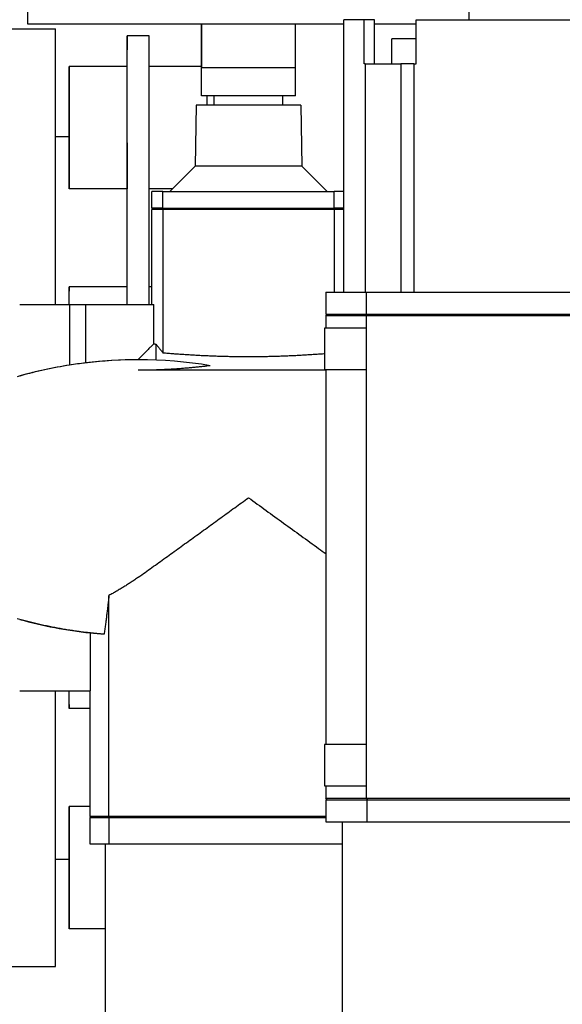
# Model space of a CAD drawing. Extents: x -89225 to 110569, y 13360 to 87647.
# Tile 349 of 478: x 41293 to 41490, y 84434 to 84791. Entities that reach past the tile are written whole.
import ezdxf

# ---------------------------------------------------------------- set-up
doc = ezdxf.new("R2010")
doc.units = 0
doc.layers.add('Iv-Lines 035', color=4, linetype='Continuous')

# ---------------------------------------------------------------- blocks, each defined once
blk = doc.blocks.new('Leidingwerk beluchtingsinstallatie')
for p, q in [((1288617.13, -919444.27), (1288617.13, -919430.27)), ((1288777.13, -919442.67), (1288777.13, -919430.27)), ((1288731.68, -919444.27), (1288617.13, -919444.27)), ((1288739.11, -919442.67), (1288731.68, -919442.67)), ((1288731.68, -919541.47), (1288731.68, -919442.67)), ((1288742.87, -919442.67), (1288739.11, -919442.67)), ((1288739.11, -919458.67), (1288739.11, -919442.67)), ((1288742.87, -919458.67), (1288742.87, -919442.67)), ((1288758.01, -919444.27), (1288742.87, -919444.27)), ((1288758.01, -919442.67), (1288842.37, -919442.67)), ((1288758.01, -919458.67), (1288758.01, -919442.67)), ((1288603.07, -919445.97), (1288627.07, -919445.97)), ((1288661.07, -919448.47), (1288653.07, -919448.47)), ((1288749.18, -919449.67), (1288749.17, -919449.67)), ((1288749.17, -919458.67), (1288749.17, -919449.67)), ((1288749.18, -919449.67), (1288749.18, -919449.67)), ((1288749.18, -919449.67), (1288749.18, -919449.67)), ((1288758.01, -919449.67), (1288749.18, -919449.67)), ((1288749.18, -919458.67), (1288749.18, -919449.67)), ((1288749.18, -919458.67), (1288749.18, -919449.67)), ((1288749.18, -919458.67), (1288749.18, -919449.67)), ((1288739.43, -919458.67), (1288739.11, -919458.67)), ((1288739.43, -919458.67), (1288739.43, -919541.47)), ((1288739.43, -919458.67), (1288752.41, -919458.67)), ((1288752.41, -919458.67), (1288752.41, -919541.47)), ((1288757.13, -919458.67), (1288752.41, -919458.67)), ((1288757.13, -919458.67), (1288758.01, -919458.67)), ((1288757.13, -919458.67), (1288757.13, -919541.47)), ((1288632.08, -919459.7), (1288632.06, -919459.7)), ((1288653.08, -919459.7), (1288632.08, -919459.7)), ((1288680.13, -919459.7), (1288661.08, -919459.7)), ((1288680.13, -919470.27), (1288680.13, -919460.18)), ((1288714.14, -919460.18), (1288680.14, -919460.18)), ((1288680.14, -919470.27), (1288680.14, -919460.18)), ((1288714.14, -919470.27), (1288714.14, -919460.18)), ((1288680.13, -919470.27), (1288680.14, -919470.27)), ((1288714.14, -919470.27), (1288680.14, -919470.27)), ((1288684.63, -919473.67), (1288684.63, -919470.27)), ((1288709.63, -919473.67), (1288709.63, -919470.27)), ((1288632.06, -919472.05), (1288632.06, -919484.97)), ((1288632.08, -919488.71), (1288632.08, -919472.05)), ((1288678.16, -919473.67), (1288677.77, -919495.83)), ((1288716.11, -919473.67), (1288678.16, -919473.67)), ((1288716.11, -919473.67), (1288716.49, -919495.83)), ((1288627.09, -919484.97), (1288632.08, -919484.97)), ((1288632.08, -919487.35), (1288632.08, -919504.02)), ((1288653.08, -919487.35), (1288653.08, -919504.02)), ((1288677.77, -919495.83), (1288668.63, -919504.97)), ((1288716.49, -919495.83), (1288677.77, -919495.83)), ((1288716.49, -919495.83), (1288725.63, -919504.97)), ((1288653.08, -919504.02), (1288632.08, -919504.02)), ((1288669.59, -919504.02), (1288661.09, -919504.02)), ((1288666.06, -919504.97), (1288662.13, -919504.97)), ((1288662.13, -919510.97), (1288662.13, -919504.97)), ((1288666.06, -919504.97), (1288728.22, -919504.97)), ((1288666.06, -919510.97), (1288666.06, -919504.97)), ((1288731.68, -919504.97), (1288728.22, -919504.97)), ((1288728.22, -919510.97), (1288728.22, -919504.97)), ((1288666.06, -919510.97), (1288662.13, -919510.97)), ((1288662.63, -919510.97), (1288662.13, -919511.47)), ((1288666.06, -919511.47), (1288662.13, -919511.47)), ((1288662.13, -919545.97), (1288662.13, -919511.47)), ((1288666.06, -919510.97), (1288728.22, -919510.97)), ((1288728.22, -919511.47), (1288666.06, -919511.47)), ((1288666.06, -919511.47), (1288666.06, -919563.42)), ((1288731.68, -919510.97), (1288728.22, -919510.97)), ((1288731.68, -919511.47), (1288728.22, -919511.47)), ((1288728.22, -919511.47), (1288728.22, -919541.47)), ((1288731.63, -919510.97), (1288731.68, -919511.02)), ((1288632.09, -919545.97), (1288632.09, -919541.05)), ((1288653.1, -919539.53), (1288632.1, -919539.53)), ((1288662.13, -919539.53), (1288661.1, -919539.53)), ((1288725.18, -919541.47), (1288739.97, -919541.47)), ((1288725.18, -919541.47), (1288725.18, -919549.47)), ((1288739.97, -919549.47), (1288739.97, -919541.47)), ((1288739.97, -919541.47), (1288860.4, -919541.47)), ((1288614.14, -919545.97), (1288632.25, -919545.97)), ((1288632.25, -919545.97), (1288637.98, -919545.97)), ((1288632.25, -919545.97), (1288632.25, -919567.92)), ((1288637.98, -919545.97), (1288662.81, -919545.97)), ((1288637.98, -919545.97), (1288637.98, -919567.12)), ((1288662.81, -919560.15), (1288662.81, -919545.97)), ((1288725.68, -919549.47), (1288725.18, -919549.97)), ((1288725.18, -919549.47), (1288739.97, -919549.47)), ((1288725.18, -919549.97), (1288739.97, -919549.97)), ((1288725.18, -919549.97), (1288725.18, -919554.47)), ((1288739.97, -919549.47), (1288860.4, -919549.47)), ((1288739.97, -919549.97), (1288860.4, -919549.97)), ((1288739.97, -919724.97), (1288739.97, -919549.97)), ((1288724.69, -919554.47), (1288724.67, -919554.47)), ((1288724.67, -919554.47), (1288724.67, -919569.47)), ((1288739.86, -919554.47), (1288724.69, -919554.47)), ((1288724.69, -919554.47), (1288724.69, -919569.47)), ((1288739.86, -919554.47), (1288739.86, -919569.47)), ((1288657.14, -919565.97), (1288657.14, -919565.88)), ((1288657.14, -919565.97), (1288657.14, -919565.97)), ((1288657.14, -919565.97), (1288657.14, -919565.97)), ((1288725.18, -919569.78), (1288657.14, -919569.78)), ((1288724.67, -919569.47), (1288724.69, -919569.47)), ((1288724.69, -919569.47), (1288739.86, -919569.47)), ((1288725.18, -919569.47), (1288725.18, -919705.47)), ((1288646.51, -919731.47), (1288646.51, -919651.42)), ((1288639.73, -919665.02), (1288639.73, -919685.97)), ((1288614.14, -919685.97), (1288639.73, -919685.97)), ((1288632.09, -919690.9), (1288632.09, -919685.97)), ((1288639.63, -919685.97), (1288639.63, -919731.47)), ((1288639.63, -919692.42), (1288632.1, -919692.42)), ((1288724.67, -919705.47), (1288724.69, -919705.47)), ((1288724.67, -919705.47), (1288724.67, -919720.47)), ((1288724.69, -919705.47), (1288724.69, -919720.47)), ((1288739.86, -919705.47), (1288724.69, -919705.47)), ((1288739.86, -919705.47), (1288739.86, -919720.47)), ((1288724.67, -919720.47), (1288724.69, -919720.47)), ((1288724.69, -919720.47), (1288739.86, -919720.47)), ((1288725.18, -919720.47), (1288725.18, -919724.97)), ((1288725.18, -919724.97), (1288739.97, -919724.97)), ((1288725.68, -919725.47), (1288725.18, -919724.97)), ((1288725.18, -919725.47), (1288740, -919725.47)), ((1288725.18, -919725.47), (1288725.18, -919733.47)), ((1288739.97, -919724.97), (1288860.4, -919724.97)), ((1288740, -919725.47), (1288860.43, -919725.47)), ((1288740, -919725.47), (1288740, -919733.47)), ((1288639.63, -919727.93), (1288632.08, -919727.93)), ((1288632.08, -919727.93), (1288632.08, -919744.59)), ((1288639.63, -919731.47), (1288646.51, -919731.47)), ((1288640.13, -919731.97), (1288639.63, -919731.47)), ((1288639.63, -919731.97), (1288646.51, -919731.97)), ((1288639.63, -919731.97), (1288639.63, -919741.47)), ((1288646.51, -919731.47), (1288725.18, -919731.47)), ((1288646.51, -919731.97), (1288725.18, -919731.97)), ((1288646.51, -919731.97), (1288646.51, -919741.47)), ((1288725.18, -919733.47), (1288740, -919733.47)), ((1288731.18, -919831.47), (1288731.18, -919733.47)), ((1288740, -919733.47), (1288860.43, -919733.47)), ((1288639.63, -919741.47), (1288646.51, -919741.47)), ((1288645.13, -919741.47), (1288645.13, -919883.97)), ((1288646.51, -919741.47), (1288731.18, -919741.47)), ((1288632.08, -919743.24), (1288632.08, -919743.24)), ((1288632.08, -919759.9), (1288632.08, -919743.24)), ((1288632.08, -919743.5), (1288632.08, -919743.5)), ((1288627.09, -919746.97), (1288632.08, -919746.97)), ((1288632.06, -919746.97), (1288632.06, -919759.9)), ((1288632.08, -919761), (1288632.08, -919761)), ((1288632.08, -919772.25), (1288632.06, -919772.25)), ((1288645.13, -919772.25), (1288632.08, -919772.25)), ((1288603.07, -919785.97), (1288627.07, -919785.97))]:
    blk.add_line(p, q)
for centre, start, end in [((1288657.14, -919725.97), 90, 96.8768), ((1288657.14, -919725.97), 98.9491, 105.5899), ((1288657.14, -919505.97), 254.4101, 263.7548)]:
    blk.add_arc(centre, 160, start, end)
for centre, major_axis, ratio, start_param, end_param in [((1288653.07, -919615.97), (0, 167.5), 0.000191, 5.890486, 6.651408), ((1288627.07, -919615.97), (0, 170), 0.000191, 5.136779, 6.283185), ((1288661.07, -919615.97), (0, 167.5), 0.000191, 5.890486, 6.283185), ((1288632.06, -919479.7), (0, 20), 0.000191, 5.105088, 8.120746), ((1288632.08, -919479.7), (0, 20), 0.000191, 4.31969, 7.461283), ((1288653.08, -919479.7), (0, 20), 0.000191, 5.890484, 6.283183), ((1288653.07, -919615.97), (0, -167.5), 0.000191, 2.001943, 2.748898), ((1288653.08, -919479.7), (0, -20), 0.000191, 1.1781, 2.748898), ((1288661.07, -919615.97), (0, -167.5), 0.000191, 2.001943, 2.748898), ((1288632.06, -919479.7), (0, 8.75), 0.000191, 4.06571, 8.500664), ((1288682.08, -919479.7), (0, -20), 0.000191, 1.876946, 2.061662), ((1288632.07, -919615.97), (0, 131), 0.000191, 5.737215, 6.043757), ((1288653.07, -919615.97), (0, 131), 0.000191, 5.335489, 5.737215), ((1288632.1, -919559.53), (0, 20), 0.000191, 5.457032, 6.675884), ((1288653.1, -919559.53), (0, 20), 0.000191, 5.457033, 6.283185), ((1288663.63, -919658.47), (0, 100), 0.000191, 5.889964, 6.088898), ((1288657.13, -919658.47), (0, 93.5), 0.000191, 6.1368, 6.143696), ((1288657.14, -919725.97), (160.04, 0), 0.999767, 1.69082, 1.726987), ((1288627.07, -919615.97), (0, -170), 0.000191, 0.00001, 1.146412), ((1288632.1, -919672.42), (0, -20), 0.000191, 5.890486, 7.109338), ((1288632.07, -919615.97), (0, -131), 0.000191, 0.239428, 0.54597), ((1288632.08, -919752.25), (0, -20), 0.000191, 5.105088, 8.246681), ((1288632.06, -919752.25), (0, -20), 0.000191, 4.445625, 7.461283), ((1288632.06, -919752.25), (0, -8.75), 0.000191, 4.06571, 8.500664)]:
    blk.add_ellipse(centre, major_axis=major_axis, ratio=ratio, start_param=start_param, end_param=end_param)
for centre, major_axis in [((1288632.08, -919479.7), (0, 8.75)), ((1288632.08, -919752.25), (0, -8.75))]:
    blk.add_ellipse(centre, major_axis=major_axis, ratio=0.000191)
for points, knots in [([(1288680.14, -919444.27), (1288680.14, -919444.35), (1288680.14, -919444.42), (1288680.14, -919444.49), (1288680.14, -919444.66), (1288680.14, -919444.82), (1288680.14, -919444.98), (1288680.14, -919445.14), (1288680.14, -919445.31), (1288680.14, -919445.47), (1288680.14, -919445.63), (1288680.14, -919445.79), (1288680.14, -919445.95), (1288680.14, -919446.11), (1288680.14, -919446.27), (1288680.14, -919446.42), (1288680.14, -919446.58), (1288680.14, -919446.74), (1288680.14, -919446.9), (1288680.14, -919447.05), (1288680.14, -919447.21), (1288680.14, -919447.37), (1288680.14, -919447.52), (1288680.14, -919447.67), (1288680.14, -919447.83), (1288680.14, -919447.98), (1288680.14, -919448.13), (1288680.14, -919448.29), (1288680.14, -919448.44), (1288680.14, -919448.59), (1288680.14, -919448.74), (1288680.14, -919448.92), (1288680.14, -919449.09), (1288680.14, -919449.27), (1288680.14, -919449.45), (1288680.14, -919449.62), (1288680.14, -919449.79), (1288680.14, -919449.88), (1288680.14, -919449.97), (1288680.14, -919450.05), (1288680.14, -919450.14), (1288680.14, -919450.22), (1288680.14, -919450.3), (1288680.14, -919450.39), (1288680.14, -919450.47), (1288680.14, -919450.55), (1288680.14, -919450.64), (1288680.14, -919450.72), (1288680.14, -919450.8), (1288680.14, -919450.88), (1288680.14, -919450.96), (1288680.14, -919451.04), (1288680.14, -919451.12), (1288680.14, -919451.2), (1288680.14, -919451.28), (1288680.14, -919451.35), (1288680.14, -919451.43), (1288680.14, -919451.51), (1288680.14, -919451.58), (1288680.14, -919451.66), (1288680.14, -919451.73), (1288680.14, -919451.81), (1288680.14, -919451.88), (1288680.14, -919451.95), (1288680.14, -919452.03), (1288680.14, -919452.1), (1288680.14, -919452.17), (1288680.14, -919452.24), (1288680.14, -919452.31), (1288680.14, -919452.38), (1288680.14, -919452.45), (1288680.14, -919452.51), (1288680.14, -919452.58), (1288680.13, -919452.65), (1288680.13, -919452.71), (1288680.13, -919452.77), (1288680.13, -919452.84), (1288680.13, -919452.9), (1288680.13, -919452.96), (1288680.13, -919453.08), (1288680.13, -919453.2), (1288680.13, -919453.31), (1288680.13, -919453.41), (1288680.13, -919453.52), (1288680.13, -919453.61), (1288680.13, -919453.66), (1288680.13, -919453.7), (1288680.13, -919453.75), (1288680.13, -919453.79), (1288680.13, -919453.83), (1288680.13, -919453.87), (1288680.13, -919453.91), (1288680.13, -919453.95), (1288680.13, -919453.98), (1288680.13, -919454.01), (1288680.13, -919454.05), (1288680.13, -919454.08), (1288680.13, -919454.11), (1288680.13, -919454.14), (1288680.13, -919454.16), (1288680.13, -919454.19), (1288680.13, -919454.21), (1288680.13, -919454.23), (1288680.13, -919454.25), (1288680.13, -919454.27), (1288680.13, -919454.28), (1288680.13, -919454.3), (1288680.13, -919454.31), (1288680.13, -919454.32), (1288680.13, -919454.33), (1288680.13, -919454.34), (1288680.13, -919454.35), (1288680.13, -919454.35), (1288680.13, -919454.35), (1288680.13, -919454.35), (1288680.13, -919454.35), (1288680.13, -919454.35), (1288680.13, -919454.35), (1288680.13, -919454.34), (1288680.13, -919454.33), (1288680.13, -919454.32), (1288680.13, -919454.31), (1288680.13, -919454.3), (1288680.13, -919454.28), (1288680.13, -919454.27), (1288680.13, -919454.25), (1288680.13, -919454.23), (1288680.13, -919454.21), (1288680.13, -919454.19), (1288680.13, -919454.16), (1288680.13, -919454.14), (1288680.13, -919454.11), (1288680.13, -919454.08), (1288680.13, -919454.05), (1288680.13, -919454.02), (1288680.13, -919453.98), (1288680.13, -919453.95), (1288680.13, -919453.91), (1288680.13, -919453.87), (1288680.13, -919453.84), (1288680.13, -919453.79), (1288680.13, -919453.75), (1288680.13, -919453.71), (1288680.13, -919453.66), (1288680.13, -919453.62), (1288680.13, -919453.52), (1288680.13, -919453.42), (1288680.13, -919453.31), (1288680.13, -919453.21), (1288680.13, -919453.09), (1288680.13, -919452.97), (1288680.13, -919452.91), (1288680.13, -919452.85), (1288680.13, -919452.79), (1288680.13, -919452.72), (1288680.13, -919452.66), (1288680.13, -919452.59), (1288680.13, -919452.53), (1288680.13, -919452.46), (1288680.13, -919452.39), (1288680.13, -919452.32), (1288680.13, -919452.25), (1288680.13, -919452.18), (1288680.13, -919452.11), (1288680.13, -919452.04), (1288680.13, -919451.97), (1288680.13, -919451.9), (1288680.13, -919451.82), (1288680.13, -919451.75), (1288680.13, -919451.67), (1288680.13, -919451.6), (1288680.13, -919451.52), (1288680.13, -919451.45), (1288680.13, -919451.37), (1288680.13, -919451.29), (1288680.13, -919451.21), (1288680.13, -919451.14), (1288680.13, -919451.06), (1288680.13, -919450.98), (1288680.13, -919450.9), (1288680.13, -919450.82), (1288680.13, -919450.73), (1288680.13, -919450.65), (1288680.13, -919450.57), (1288680.13, -919450.49), (1288680.13, -919450.41), (1288680.13, -919450.32), (1288680.13, -919450.24), (1288680.13, -919450.15), (1288680.13, -919450.07), (1288680.13, -919449.98), (1288680.13, -919449.9), (1288680.13, -919449.81), (1288680.13, -919449.64), (1288680.13, -919449.47), (1288680.13, -919449.29), (1288680.13, -919449.11), (1288680.13, -919448.94), (1288680.13, -919448.76), (1288680.13, -919448.61), (1288680.13, -919448.46), (1288680.13, -919448.31), (1288680.13, -919448.15), (1288680.13, -919448), (1288680.13, -919447.85), (1288680.13, -919447.69), (1288680.13, -919447.54), (1288680.13, -919447.39), (1288680.13, -919447.23), (1288680.13, -919447.07), (1288680.13, -919446.92), (1288680.13, -919446.76), (1288680.13, -919446.6), (1288680.13, -919446.44), (1288680.13, -919446.29), (1288680.13, -919446.13), (1288680.13, -919445.97), (1288680.13, -919445.81), (1288680.13, -919445.65), (1288680.13, -919445.49), (1288680.13, -919445.33), (1288680.13, -919445.17), (1288680.13, -919445), (1288680.13, -919444.84), (1288680.13, -919444.68), (1288680.13, -919444.52), (1288680.13, -919444.44), (1288680.13, -919444.35), (1288680.13, -919444.27)], [27.154389, 27.154389, 27.154389, 27.154389, 27.698456, 27.698456, 27.698456, 28.902745, 28.902745, 28.902745, 30.107018, 30.107018, 30.107018, 31.311278, 31.311278, 31.311278, 32.515528, 32.515528, 32.515528, 33.71979, 33.71979, 33.71979, 34.924325, 34.924325, 34.924325, 36.129133, 36.129133, 36.129133, 37.334092, 37.334092, 37.334092, 38.539095, 38.539095, 38.539095, 39.992083, 39.992083, 39.992083, 41.444904, 41.444904, 41.444904, 42.17123, 42.17123, 42.17123, 42.897498, 42.897498, 42.897498, 43.623707, 43.623707, 43.623707, 44.349862, 44.349862, 44.349862, 45.075973, 45.075973, 45.075973, 45.802051, 45.802051, 45.802051, 46.528112, 46.528112, 46.528112, 47.254173, 47.254173, 47.254173, 47.981048, 47.981048, 47.981048, 48.709538, 48.709538, 48.709538, 49.439369, 49.439369, 49.439369, 50.170279, 50.170279, 50.170279, 50.902022, 50.902022, 50.902022, 51.634363, 51.634363, 51.634363, 53.099988, 53.099988, 53.099988, 54.56561, 54.56561, 54.56561, 55.298014, 55.298014, 55.298014, 56.02997, 56.02997, 56.02997, 56.76137, 56.76137, 56.76137, 57.492129, 57.492129, 57.492129, 58.222187, 58.222187, 58.222187, 58.951509, 58.951509, 58.951509, 59.680092, 59.680092, 59.680092, 60.407962, 60.407962, 60.407962, 61.135182, 61.135182, 61.135182, 61.861858, 61.861858, 61.861858, 62.588138, 62.588138, 62.588138, 63.314226, 63.314226, 63.314226, 64.040308, 64.040308, 64.040308, 64.76654, 64.76654, 64.76654, 65.49307, 65.49307, 65.49307, 66.220008, 66.220008, 66.220008, 66.947423, 66.947423, 66.947423, 67.675354, 67.675354, 67.675354, 68.403806, 68.403806, 68.403806, 69.132758, 69.132758, 69.132758, 70.591938, 70.591938, 70.591938, 72.052209, 72.052209, 72.052209, 72.782439, 72.782439, 72.782439, 73.512524, 73.512524, 73.512524, 74.242283, 74.242283, 74.242283, 74.971518, 74.971518, 74.971518, 75.700014, 75.700014, 75.700014, 76.42754, 76.42754, 76.42754, 77.15392, 77.15392, 77.15392, 77.87998, 77.87998, 77.87998, 78.606043, 78.606043, 78.606043, 79.332125, 79.332125, 79.332125, 80.05824, 80.05824, 80.05824, 80.784398, 80.784398, 80.784398, 81.510606, 81.510606, 81.510606, 82.236869, 82.236869, 82.236869, 83.689555, 83.689555, 83.689555, 85.142427, 85.142427, 85.142427, 86.347366, 86.347366, 86.347366, 87.55231, 87.55231, 87.55231, 88.757173, 88.757173, 88.757173, 89.961852, 89.961852, 89.961852, 91.166234, 91.166234, 91.166234, 92.370484, 92.370484, 92.370484, 93.574741, 93.574741, 93.574741, 94.779009, 94.779009, 94.779009, 95.983291, 95.983291, 95.983291, 96.579562, 96.579562, 96.579562, 96.579562]), ([(1288680.13, -919460.18), (1288680.13, -919460.06), (1288680.13, -919459.93), (1288680.13, -919459.8), (1288680.13, -919459.67), (1288680.13, -919459.54), (1288680.13, -919459.41), (1288680.13, -919459.28), (1288680.13, -919459.14), (1288680.13, -919459), (1288680.13, -919458.86), (1288680.13, -919458.72), (1288680.13, -919458.58), (1288680.13, -919458.43), (1288680.13, -919458.29), (1288680.13, -919458.14), (1288680.13, -919457.99), (1288680.13, -919457.85), (1288680.13, -919457.69), (1288680.13, -919457.54), (1288680.13, -919457.39), (1288680.13, -919457.24), (1288680.13, -919457.08), (1288680.13, -919456.93), (1288680.13, -919456.77), (1288680.13, -919456.61), (1288680.13, -919456.46), (1288680.13, -919456.3), (1288680.13, -919456.14), (1288680.13, -919455.98), (1288680.13, -919455.82), (1288680.13, -919455.65), (1288680.13, -919455.49), (1288680.13, -919455.33), (1288680.13, -919455.17), (1288680.13, -919455), (1288680.13, -919454.84), (1288680.13, -919454.67), (1288680.13, -919454.5), (1288680.13, -919454.34), (1288680.13, -919454.17), (1288680.13, -919454), (1288680.13, -919453.83), (1288680.13, -919453.66), (1288680.13, -919453.5), (1288680.13, -919453.33), (1288680.13, -919453.15), (1288680.13, -919452.98), (1288680.13, -919452.81), (1288680.13, -919452.64), (1288680.13, -919452.47), (1288680.13, -919452.3), (1288680.13, -919452.12), (1288680.13, -919451.95), (1288680.13, -919451.78), (1288680.13, -919451.6), (1288680.13, -919451.43), (1288680.13, -919451.26), (1288680.13, -919451.08), (1288680.13, -919450.91), (1288680.13, -919450.73), (1288680.13, -919450.56), (1288680.13, -919450.38), (1288680.13, -919450.2), (1288680.13, -919450.03), (1288680.13, -919449.85), (1288680.13, -919449.67), (1288680.13, -919449.32), (1288680.13, -919448.96), (1288680.13, -919448.61), (1288680.13, -919448.25), (1288680.13, -919447.89), (1288680.13, -919447.53), (1288680.13, -919447.17), (1288680.13, -919446.81), (1288680.13, -919446.45), (1288680.13, -919446.09), (1288680.13, -919445.73), (1288680.13, -919445.37), (1288680.13, -919445), (1288680.13, -919444.64), (1288680.13, -919444.27)], [0, 0, 0, 0, 1.200165, 1.200165, 1.200165, 2.400403, 2.400403, 2.400403, 3.600818, 3.600818, 3.600818, 4.80147, 4.80147, 4.80147, 6.002368, 6.002368, 6.002368, 7.203474, 7.203474, 7.203474, 8.404706, 8.404706, 8.404706, 9.605937, 9.605937, 9.605937, 10.807007, 10.807007, 10.807007, 12.007719, 12.007719, 12.007719, 13.207963, 13.207963, 13.207963, 14.408148, 14.408148, 14.408148, 15.608353, 15.608353, 15.608353, 16.808582, 16.808582, 16.808582, 18.008839, 18.008839, 18.008839, 19.209119, 19.209119, 19.209119, 20.409416, 20.409416, 20.409416, 21.609718, 21.609718, 21.609718, 22.810008, 22.810008, 22.810008, 24.010268, 24.010268, 24.010268, 25.210475, 25.210475, 25.210475, 26.410652, 26.410652, 26.410652, 28.811011, 28.811011, 28.811011, 31.211388, 31.211388, 31.211388, 33.611789, 33.611789, 33.611789, 36.012213, 36.012213, 36.012213, 38.412648, 38.412648, 38.412648, 38.412648]), ([(1288680.14, -919444.27), (1288680.14, -919444.64), (1288680.14, -919445), (1288680.14, -919445.37), (1288680.14, -919445.73), (1288680.14, -919446.09), (1288680.14, -919446.45), (1288680.14, -919446.81), (1288680.14, -919447.17), (1288680.14, -919447.53), (1288680.14, -919447.89), (1288680.14, -919448.25), (1288680.14, -919448.61), (1288680.14, -919448.96), (1288680.14, -919449.32), (1288680.14, -919449.67), (1288680.14, -919449.85), (1288680.14, -919450.03), (1288680.14, -919450.2), (1288680.14, -919450.38), (1288680.14, -919450.56), (1288680.14, -919450.73), (1288680.14, -919450.91), (1288680.14, -919451.08), (1288680.14, -919451.26), (1288680.14, -919451.43), (1288680.14, -919451.6), (1288680.14, -919451.78), (1288680.14, -919451.95), (1288680.14, -919452.12), (1288680.14, -919452.3), (1288680.14, -919452.47), (1288680.14, -919452.64), (1288680.14, -919452.81), (1288680.14, -919452.98), (1288680.14, -919453.15), (1288680.14, -919453.32), (1288680.14, -919453.49), (1288680.14, -919453.66), (1288680.14, -919453.83), (1288680.14, -919454), (1288680.14, -919454.17), (1288680.14, -919454.34), (1288680.14, -919454.5), (1288680.14, -919454.67), (1288680.14, -919454.83), (1288680.14, -919455), (1288680.14, -919455.16), (1288680.14, -919455.33), (1288680.14, -919455.49), (1288680.14, -919455.65), (1288680.14, -919455.82), (1288680.14, -919455.98), (1288680.14, -919456.14), (1288680.14, -919456.3), (1288680.14, -919456.46), (1288680.14, -919456.61), (1288680.14, -919456.77), (1288680.14, -919456.93), (1288680.14, -919457.08), (1288680.14, -919457.24), (1288680.14, -919457.39), (1288680.14, -919457.54), (1288680.14, -919457.69), (1288680.14, -919457.85), (1288680.14, -919457.99), (1288680.14, -919458.14), (1288680.14, -919458.29), (1288680.14, -919458.43), (1288680.14, -919458.58), (1288680.14, -919458.72), (1288680.14, -919458.86), (1288680.14, -919459), (1288680.14, -919459.14), (1288680.14, -919459.28), (1288680.14, -919459.41), (1288680.14, -919459.54), (1288680.14, -919459.67), (1288680.14, -919459.8), (1288680.14, -919459.93), (1288680.14, -919460.06), (1288680.14, -919460.18)], [0, 0, 0, 0, 2.400379, 2.400379, 2.400379, 4.800739, 4.800739, 4.800739, 7.201078, 7.201078, 7.201078, 9.6014, 9.6014, 9.6014, 12.001716, 12.001716, 12.001716, 13.201912, 13.201912, 13.201912, 14.402148, 14.402148, 14.402148, 15.602407, 15.602407, 15.602407, 16.802671, 16.802671, 16.802671, 18.00293, 18.00293, 18.00293, 19.203174, 19.203174, 19.203174, 20.403398, 20.403398, 20.403398, 21.603598, 21.603598, 21.603598, 22.803778, 22.803778, 22.803778, 24.003942, 24.003942, 24.003942, 25.204155, 25.204155, 25.204155, 26.404737, 26.404737, 26.404737, 27.605599, 27.605599, 27.605599, 28.806587, 28.806587, 28.806587, 30.007572, 30.007572, 30.007572, 31.208459, 31.208459, 31.208459, 32.409181, 32.409181, 32.409181, 33.60971, 33.60971, 33.60971, 34.810054, 34.810054, 34.810054, 36.01026, 36.01026, 36.01026, 37.210415, 37.210415, 37.210415, 38.412648, 38.412648, 38.412648, 38.412648]), ([(1288714.14, -919460.18), (1288714.14, -919460.06), (1288714.14, -919459.93), (1288714.14, -919459.8), (1288714.14, -919459.67), (1288714.14, -919459.54), (1288714.14, -919459.41), (1288714.14, -919459.28), (1288714.14, -919459.14), (1288714.14, -919459), (1288714.14, -919458.86), (1288714.14, -919458.72), (1288714.14, -919458.58), (1288714.14, -919458.43), (1288714.14, -919458.29), (1288714.14, -919458.14), (1288714.14, -919457.99), (1288714.14, -919457.85), (1288714.14, -919457.69), (1288714.14, -919457.54), (1288714.14, -919457.39), (1288714.14, -919457.24), (1288714.14, -919457.08), (1288714.14, -919456.93), (1288714.14, -919456.77), (1288714.14, -919456.61), (1288714.14, -919456.46), (1288714.14, -919456.3), (1288714.14, -919456.14), (1288714.14, -919455.98), (1288714.14, -919455.82), (1288714.14, -919455.65), (1288714.14, -919455.49), (1288714.14, -919455.33), (1288714.14, -919455.17), (1288714.14, -919455), (1288714.14, -919454.84), (1288714.14, -919454.67), (1288714.14, -919454.5), (1288714.14, -919454.34), (1288714.14, -919454.17), (1288714.14, -919454), (1288714.14, -919453.83), (1288714.14, -919453.66), (1288714.14, -919453.5), (1288714.14, -919453.33), (1288714.14, -919453.15), (1288714.14, -919452.98), (1288714.14, -919452.81), (1288714.14, -919452.64), (1288714.14, -919452.47), (1288714.14, -919452.3), (1288714.14, -919452.12), (1288714.14, -919451.95), (1288714.14, -919451.78), (1288714.14, -919451.6), (1288714.14, -919451.43), (1288714.14, -919451.26), (1288714.14, -919451.08), (1288714.14, -919450.91), (1288714.14, -919450.73), (1288714.14, -919450.56), (1288714.14, -919450.38), (1288714.14, -919450.2), (1288714.14, -919450.03), (1288714.14, -919449.85), (1288714.14, -919449.67), (1288714.14, -919449.32), (1288714.14, -919448.96), (1288714.14, -919448.61), (1288714.14, -919448.25), (1288714.14, -919447.89), (1288714.14, -919447.53), (1288714.14, -919447.17), (1288714.14, -919446.81), (1288714.14, -919446.45), (1288714.14, -919446.09), (1288714.14, -919445.73), (1288714.14, -919445.37), (1288714.14, -919445), (1288714.14, -919444.64), (1288714.14, -919444.27)], [0, 0, 0, 0, 1.200165, 1.200165, 1.200165, 2.400403, 2.400403, 2.400403, 3.600819, 3.600819, 3.600819, 4.801471, 4.801471, 4.801471, 6.002368, 6.002368, 6.002368, 7.203474, 7.203474, 7.203474, 8.404706, 8.404706, 8.404706, 9.605938, 9.605938, 9.605938, 10.807008, 10.807008, 10.807008, 12.00772, 12.00772, 12.00772, 13.207963, 13.207963, 13.207963, 14.408149, 14.408149, 14.408149, 15.608354, 15.608354, 15.608354, 16.808583, 16.808583, 16.808583, 18.00884, 18.00884, 18.00884, 19.20912, 19.20912, 19.20912, 20.409417, 20.409417, 20.409417, 21.609719, 21.609719, 21.609719, 22.810009, 22.810009, 22.810009, 24.010269, 24.010269, 24.010269, 25.210477, 25.210477, 25.210477, 26.410653, 26.410653, 26.410653, 28.811012, 28.811012, 28.811012, 31.21139, 31.21139, 31.21139, 33.611791, 33.611791, 33.611791, 36.012215, 36.012215, 36.012215, 38.41265, 38.41265, 38.41265, 38.41265]), ([(1288666.48, -919510.97), (1288666.44, -919511.02), (1288666.41, -919511.06), (1288666.37, -919511.1), (1288666.34, -919511.14), (1288666.3, -919511.18), (1288666.27, -919511.22), (1288666.24, -919511.27), (1288666.2, -919511.31), (1288666.17, -919511.35), (1288666.13, -919511.39), (1288666.1, -919511.43), (1288666.06, -919511.47)], [0, 0, 0, 0, 0.1916945, 0.1916945, 0.1916945, 0.3833889, 0.3833889, 0.3833889, 0.5750834, 0.5750834, 0.5750834, 0.7667777, 0.7667777, 0.7667777, 0.7667777]), ([(1288728.22, -919511.47), (1288728.2, -919511.45), (1288728.18, -919511.43), (1288728.16, -919511.41), (1288728.15, -919511.39), (1288728.13, -919511.37), (1288728.11, -919511.35), (1288728.08, -919511.31), (1288728.04, -919511.27), (1288728.01, -919511.22), (1288727.98, -919511.18), (1288727.94, -919511.14), (1288727.91, -919511.1), (1288727.89, -919511.08), (1288727.87, -919511.06), (1288727.86, -919511.04), (1288727.84, -919511.02), (1288727.82, -919510.99), (1288727.8, -919510.97)], [0, 0, 0, 0, 0.095847, 0.095847, 0.095847, 0.1916941, 0.1916941, 0.1916941, 0.3833884, 0.3833884, 0.3833884, 0.5750829, 0.5750829, 0.5750829, 0.6709303, 0.6709303, 0.6709303, 0.7667777, 0.7667777, 0.7667777, 0.7667777]), ([(1288740.34, -919549.47), (1288740.31, -919549.52), (1288740.28, -919549.56), (1288740.25, -919549.6), (1288740.22, -919549.64), (1288740.19, -919549.68), (1288740.16, -919549.72), (1288740.13, -919549.77), (1288740.1, -919549.81), (1288740.07, -919549.85), (1288740.04, -919549.89), (1288740.01, -919549.93), (1288739.97, -919549.97)], [0, 0, 0, 0, 0.1810867, 0.1810867, 0.1810867, 0.3621733, 0.3621733, 0.3621733, 0.5432599, 0.5432599, 0.5432599, 0.7243464, 0.7243464, 0.7243464, 0.7243464]), ([(1288662.81, -919560.15), (1288662.58, -919560.39), (1288662.34, -919560.63), (1288662.1, -919560.87), (1288661.87, -919561.11), (1288661.63, -919561.34), (1288661.39, -919561.58), (1288660.92, -919562.06), (1288660.45, -919562.54), (1288659.97, -919563.02), (1288659.5, -919563.49), (1288659.03, -919563.97), (1288658.56, -919564.45), (1288658.08, -919564.93), (1288657.61, -919565.4), (1288657.14, -919565.88)], [0, 0, 0, 0, 1.008357, 1.008357, 1.008357, 2.016714, 2.016714, 2.016714, 4.033427, 4.033427, 4.033427, 6.05014, 6.05014, 6.05014, 8.066854, 8.066854, 8.066854, 8.066854]), ([(1288662.81, -919560.15), (1288662.87, -919560.17), (1288662.93, -919560.18), (1288662.99, -919560.2), (1288663.05, -919560.21), (1288663.12, -919560.23), (1288663.19, -919560.24), (1288663.25, -919560.26), (1288663.33, -919560.28), (1288663.4, -919560.3), (1288663.48, -919560.32), (1288663.56, -919560.34), (1288663.64, -919560.35)], [0, 0, 0, 0, 1.590959, 1.590959, 1.590959, 3.182047, 3.182047, 3.182047, 4.773129, 4.773129, 4.773129, 6.364071, 6.364071, 6.364071, 6.364071]), ([(1288663.64, -919560.35), (1288663.72, -919560.45), (1288663.8, -919560.56), (1288663.88, -919560.66), (1288663.97, -919560.77), (1288664.05, -919560.88), (1288664.14, -919560.99), (1288664.23, -919561.11), (1288664.33, -919561.22), (1288664.42, -919561.34), (1288664.52, -919561.46), (1288664.62, -919561.59), (1288664.72, -919561.72), (1288664.82, -919561.84), (1288664.92, -919561.98), (1288665.03, -919562.11), (1288665.14, -919562.25), (1288665.25, -919562.39), (1288665.36, -919562.53), (1288665.47, -919562.67), (1288665.59, -919562.82), (1288665.7, -919562.97), (1288665.82, -919563.12), (1288665.94, -919563.27), (1288666.06, -919563.42)], [0, 0, 0, 0, 1.551741, 1.551741, 1.551741, 3.102621, 3.102621, 3.102621, 4.653133, 4.653133, 4.653133, 6.204427, 6.204427, 6.204427, 7.756316, 7.756316, 7.756316, 9.308569, 9.308569, 9.308569, 10.860941, 10.860941, 10.860941, 12.413173, 12.413173, 12.413173, 12.413173]), ([(1288683.27, -919568.12), (1288665.99, -919565.26), (1288648.34, -919565.28), (1288625.12, -919569.09), (1288619.12, -919570.44), (1288613.27, -919572.1)], [-47.47566, -47.47566, -47.47566, -47.47566, -42.243994, -42.243994, -40.379131, -40.379131, -40.379131, -40.379131]), ([(1288666.06, -919563.42), (1288666.7, -919563.48), (1288667.33, -919563.53), (1288667.97, -919563.58), (1288668.6, -919563.63), (1288669.24, -919563.68), (1288669.87, -919563.73), (1288670.51, -919563.78), (1288671.15, -919563.82), (1288671.79, -919563.87), (1288672.43, -919563.91), (1288673.07, -919563.96), (1288673.72, -919564), (1288674.36, -919564.04), (1288675, -919564.08), (1288675.65, -919564.12), (1288676.29, -919564.16), (1288676.94, -919564.2), (1288677.58, -919564.24), (1288678.23, -919564.27), (1288678.87, -919564.31), (1288679.52, -919564.34), (1288680.17, -919564.37), (1288680.82, -919564.41), (1288681.47, -919564.44), (1288682.12, -919564.47), (1288682.77, -919564.49), (1288683.42, -919564.52), (1288684.07, -919564.55), (1288684.72, -919564.57), (1288685.37, -919564.59), (1288686.02, -919564.62), (1288686.68, -919564.64), (1288687.33, -919564.66), (1288687.98, -919564.67), (1288688.63, -919564.69), (1288689.29, -919564.71), (1288689.94, -919564.72), (1288690.59, -919564.74), (1288691.25, -919564.75), (1288691.9, -919564.76), (1288692.56, -919564.77), (1288693.21, -919564.78), (1288693.87, -919564.78), (1288694.52, -919564.79), (1288695.18, -919564.79), (1288695.83, -919564.8), (1288696.49, -919564.8), (1288697.8, -919564.8), (1288698.45, -919564.8), (1288699.11, -919564.79), (1288699.76, -919564.79), (1288700.41, -919564.78), (1288701.07, -919564.78), (1288701.72, -919564.77), (1288702.38, -919564.76), (1288703.03, -919564.75), (1288703.69, -919564.74), (1288704.34, -919564.72), (1288704.99, -919564.71), (1288705.65, -919564.69), (1288706.3, -919564.67), (1288706.95, -919564.66), (1288707.61, -919564.64), (1288708.26, -919564.62), (1288708.91, -919564.59), (1288709.56, -919564.57), (1288710.21, -919564.55), (1288710.86, -919564.52), (1288711.51, -919564.49), (1288712.16, -919564.47), (1288712.81, -919564.44), (1288713.46, -919564.41), (1288714.11, -919564.37), (1288714.76, -919564.34), (1288715.41, -919564.31), (1288716.05, -919564.27), (1288716.7, -919564.24), (1288717.35, -919564.2), (1288717.99, -919564.16), (1288718.64, -919564.12), (1288719.28, -919564.08), (1288719.92, -919564.04), (1288720.57, -919564), (1288721.21, -919563.96), (1288721.85, -919563.91), (1288722.49, -919563.87), (1288723.13, -919563.82), (1288723.77, -919563.78), (1288724.41, -919563.73), (1288724.49, -919563.72), (1288724.58, -919563.72), (1288724.67, -919563.71)], [0, 0, 0, 0, 1.965004, 1.965004, 1.965004, 3.930135, 3.930135, 3.930135, 5.895828, 5.895828, 5.895828, 7.861813, 7.861813, 7.861813, 9.827822, 9.827822, 9.827822, 11.793595, 11.793595, 11.793595, 13.758882, 13.758882, 13.758882, 15.723757, 15.723757, 15.723757, 17.689025, 17.689025, 17.689025, 19.654496, 19.654496, 19.654496, 21.619895, 21.619895, 21.619895, 23.584954, 23.584954, 23.584954, 25.54972, 25.54972, 25.54972, 27.514487, 27.514487, 27.514487, 29.479204, 29.479204, 29.479204, 31.443911, 31.443911, 33.408618, 33.408618, 33.408618, 35.373335, 35.373335, 35.373335, 37.338103, 37.338103, 37.338103, 39.302869, 39.302869, 39.302869, 41.267927, 41.267927, 41.267927, 43.233327, 43.233327, 43.233327, 45.198797, 45.198797, 45.198797, 47.164066, 47.164066, 47.164066, 49.128941, 49.128941, 49.128941, 51.094227, 51.094227, 51.094227, 53.060001, 53.060001, 53.060001, 55.02601, 55.02601, 55.02601, 56.991994, 56.991994, 56.991994, 58.957688, 58.957688, 58.957688, 59.224629, 59.224629, 59.224629, 59.224629]), ([(1288683.27, -919568.12), (1288682.74, -919568.19), (1288682.21, -919568.25), (1288681.68, -919568.31), (1288681.15, -919568.37), (1288680.61, -919568.43), (1288680.08, -919568.49), (1288679.54, -919568.55), (1288679.01, -919568.61), (1288678.47, -919568.66), (1288677.93, -919568.72), (1288677.39, -919568.77), (1288676.85, -919568.82), (1288676.31, -919568.87), (1288675.77, -919568.92), (1288675.23, -919568.97), (1288674.69, -919569.02), (1288674.15, -919569.06), (1288673.6, -919569.11), (1288673.06, -919569.15), (1288672.51, -919569.19), (1288671.97, -919569.23), (1288671.42, -919569.27), (1288670.88, -919569.31), (1288670.33, -919569.35), (1288669.78, -919569.38), (1288669.24, -919569.42), (1288668.69, -919569.45), (1288668.14, -919569.48), (1288667.59, -919569.51), (1288667.04, -919569.54), (1288666.49, -919569.56), (1288665.94, -919569.59), (1288665.39, -919569.61), (1288664.84, -919569.63), (1288664.29, -919569.65), (1288663.74, -919569.67), (1288663.19, -919569.69), (1288662.64, -919569.71), (1288662.09, -919569.72), (1288661.54, -919569.73), (1288660.99, -919569.74), (1288660.44, -919569.75), (1288659.89, -919569.76), (1288659.34, -919569.77), (1288658.79, -919569.77), (1288658.24, -919569.78), (1288657.69, -919569.78), (1288657.14, -919569.78)], [0, 0, 0, 0, 1.651419, 1.651419, 1.651419, 3.304585, 3.304585, 3.304585, 4.959208, 4.959208, 4.959208, 6.614997, 6.614997, 6.614997, 8.271665, 8.271665, 8.271665, 9.928927, 9.928927, 9.928927, 11.586503, 11.586503, 11.586503, 13.244122, 13.244122, 13.244122, 14.901519, 14.901519, 14.901519, 16.55844, 16.55844, 16.55844, 18.214644, 18.214644, 18.214644, 19.869904, 19.869904, 19.869904, 21.524008, 21.524008, 21.524008, 23.176761, 23.176761, 23.176761, 24.827993, 24.827993, 24.827993, 26.477552, 26.477552, 26.477552, 26.477552]), ([(1288657.14, -919644.84), (1288658.8, -919643.66), (1288660.45, -919642.48), (1288662.11, -919641.29), (1288663.77, -919640.1), (1288665.43, -919638.91), (1288667.1, -919637.71), (1288668.76, -919636.51), (1288670.43, -919635.31), (1288672.09, -919634.11), (1288673.76, -919632.91), (1288675.43, -919631.71), (1288677.1, -919630.5), (1288678.77, -919629.29), (1288680.44, -919628.09), (1288682.11, -919626.88), (1288683.78, -919625.67), (1288685.45, -919624.46), (1288687.12, -919623.24), (1288688.79, -919622.03), (1288690.46, -919620.82), (1288692.13, -919619.61), (1288693.8, -919618.4), (1288695.48, -919617.18), (1288697.14, -919615.97)], [0, 0, 0, 0, 6.191872, 6.191872, 6.191872, 12.387995, 12.387995, 12.387995, 18.587059, 18.587059, 18.587059, 24.787683, 24.787683, 24.787683, 30.988426, 30.988426, 30.988426, 37.187792, 37.187792, 37.187792, 43.384243, 43.384243, 43.384243, 49.576212, 49.576212, 49.576212, 49.576212]), ([(1288697.14, -919615.97), (1288699.26, -919617.51), (1288701.39, -919619.05), (1288703.51, -919620.59), (1288705.63, -919622.13), (1288707.75, -919623.66), (1288709.87, -919625.2), (1288711.98, -919626.73), (1288714.1, -919628.27), (1288716.22, -919629.8), (1288718.34, -919631.33), (1288720.45, -919632.85), (1288722.56, -919634.38), (1288723.43, -919635), (1288724.31, -919635.63), (1288725.18, -919636.26)], [0, 0, 0, 0, 7.858874, 7.858874, 7.858874, 15.720724, 15.720724, 15.720724, 23.582582, 23.582582, 23.582582, 31.441564, 31.441564, 31.441564, 34.686612, 34.686612, 34.686612, 34.686612]), ([(1288657.14, -919644.84), (1288656.72, -919645.15), (1288656.29, -919645.45), (1288655.86, -919645.75), (1288655.43, -919646.04), (1288654.99, -919646.33), (1288654.56, -919646.62), (1288654.12, -919646.91), (1288653.68, -919647.19), (1288653.24, -919647.47), (1288652.8, -919647.75), (1288652.36, -919648.03), (1288651.92, -919648.3), (1288651.47, -919648.58), (1288651.03, -919648.85), (1288650.58, -919649.11), (1288650.13, -919649.38), (1288649.68, -919649.64), (1288649.23, -919649.9), (1288648.78, -919650.16), (1288648.33, -919650.42), (1288647.88, -919650.67), (1288647.42, -919650.92), (1288646.97, -919651.17), (1288646.51, -919651.42)], [0, 0, 0, 0, 1.596433, 1.596433, 1.596433, 3.191327, 3.191327, 3.191327, 4.787083, 4.787083, 4.787083, 6.383714, 6.383714, 6.383714, 7.981201, 7.981201, 7.981201, 9.579489, 9.579489, 9.579489, 11.178489, 11.178489, 11.178489, 12.778079, 12.778079, 12.778079, 12.778079]), ([(1288646.51, -919651.42), (1288646.45, -919652.03), (1288646.38, -919652.63), (1288646.31, -919653.24), (1288646.25, -919653.84), (1288646.18, -919654.44), (1288646.11, -919655.04), (1288646.04, -919655.64), (1288645.97, -919656.23), (1288645.9, -919656.83), (1288645.82, -919657.42), (1288645.75, -919658.01), (1288645.68, -919658.6), (1288645.6, -919659.19), (1288645.53, -919659.77), (1288645.46, -919660.35), (1288645.38, -919660.93), (1288645.3, -919661.51), (1288645.23, -919662.09), (1288645.15, -919662.66), (1288645.08, -919663.23), (1288645, -919663.8), (1288644.92, -919664.37), (1288644.84, -919664.93), (1288644.77, -919665.49)], [0, 0, 0, 0, 1.968957, 1.968957, 1.968957, 3.938651, 3.938651, 3.938651, 5.908688, 5.908688, 5.908688, 7.878666, 7.878666, 7.878666, 9.848174, 9.848174, 9.848174, 11.8168, 11.8168, 11.8168, 13.784133, 13.784133, 13.784133, 15.749764, 15.749764, 15.749764, 15.749764]), ([(1288644.77, -919665.49), (1288644.1, -919665.44), (1288643.43, -919665.39), (1288642.76, -919665.33), (1288642.09, -919665.27), (1288641.43, -919665.2), (1288640.76, -919665.13), (1288640.09, -919665.06), (1288639.42, -919664.99), (1288638.76, -919664.91), (1288638.09, -919664.84), (1288637.43, -919664.76), (1288636.76, -919664.67), (1288636.1, -919664.58), (1288635.43, -919664.5), (1288634.77, -919664.4), (1288634.11, -919664.31), (1288633.45, -919664.21), (1288632.78, -919664.11), (1288632.12, -919664.01), (1288631.46, -919663.9), (1288630.8, -919663.79), (1288630.14, -919663.68), (1288629.49, -919663.57), (1288628.83, -919663.45), (1288627.51, -919663.21), (1288626.2, -919662.96), (1288624.9, -919662.69), (1288624.24, -919662.56), (1288623.59, -919662.42), (1288622.94, -919662.28), (1288622.29, -919662.13), (1288621.64, -919661.99), (1288620.99, -919661.84), (1288620.34, -919661.69), (1288619.7, -919661.53), (1288619.05, -919661.37), (1288618.4, -919661.21), (1288617.76, -919661.05), (1288617.11, -919660.89), (1288616.47, -919660.72), (1288615.83, -919660.55), (1288615.19, -919660.38), (1288614.55, -919660.2), (1288613.91, -919660.02), (1288613.27, -919659.84)], [0, 0, 0, 0, 2.014546, 2.014546, 2.014546, 4.029669, 4.029669, 4.029669, 6.04516, 6.04516, 6.04516, 8.060804, 8.060804, 8.060804, 10.076389, 10.076389, 10.076389, 12.091701, 12.091701, 12.091701, 14.106525, 14.106525, 14.106525, 16.120651, 16.120651, 16.120651, 20.149112, 20.149112, 20.149112, 22.164273, 22.164273, 22.164273, 24.179786, 24.179786, 24.179786, 26.195438, 26.195438, 26.195438, 28.211019, 28.211019, 28.211019, 30.226315, 30.226315, 30.226315, 32.241114, 32.241114, 32.241114, 32.241114]), ([(1288644.77, -919665.49), (1288644.58, -919665.48), (1288644.4, -919665.47), (1288644.23, -919665.45), (1288644.05, -919665.44), (1288643.89, -919665.42), (1288643.72, -919665.41), (1288643.56, -919665.4), (1288643.4, -919665.38), (1288643.24, -919665.37), (1288643.09, -919665.36), (1288642.94, -919665.34), (1288642.79, -919665.33), (1288642.65, -919665.32), (1288642.51, -919665.3), (1288642.37, -919665.29), (1288642.24, -919665.28), (1288642.11, -919665.27), (1288641.99, -919665.25), (1288641.86, -919665.24), (1288641.74, -919665.23), (1288641.63, -919665.22), (1288641.51, -919665.21), (1288641.4, -919665.2), (1288641.3, -919665.19), (1288641.19, -919665.18), (1288641.09, -919665.17), (1288641, -919665.16), (1288640.9, -919665.15), (1288640.81, -919665.14), (1288640.72, -919665.13), (1288640.64, -919665.12), (1288640.56, -919665.11), (1288640.48, -919665.1), (1288640.41, -919665.1), (1288640.34, -919665.09), (1288640.27, -919665.08), (1288640.21, -919665.08), (1288640.15, -919665.07), (1288640.09, -919665.06), (1288640.04, -919665.06), (1288639.99, -919665.05), (1288639.94, -919665.05), (1288639.9, -919665.04), (1288639.86, -919665.04), (1288639.82, -919665.03), (1288639.79, -919665.03), (1288639.76, -919665.03), (1288639.73, -919665.02)], [0, 0, 0, 0, 2.389455, 2.389455, 2.389455, 4.779308, 4.779308, 4.779308, 7.16937, 7.16937, 7.16937, 9.559449, 9.559449, 9.559449, 11.949357, 11.949357, 11.949357, 14.338904, 14.338904, 14.338904, 16.727902, 16.727902, 16.727902, 19.116403, 19.116403, 19.116403, 21.505186, 21.505186, 21.505186, 23.894167, 23.894167, 23.894167, 26.283155, 26.283155, 26.283155, 28.671958, 28.671958, 28.671958, 31.060429, 31.060429, 31.060429, 33.448916, 33.448916, 33.448916, 35.837399, 35.837399, 35.837399, 38.225793, 38.225793, 38.225793, 38.225793]), ([(1288739.97, -919724.97), (1288740.01, -919725.02), (1288740.04, -919725.06), (1288740.07, -919725.1), (1288740.1, -919725.14), (1288740.13, -919725.18), (1288740.16, -919725.22), (1288740.19, -919725.27), (1288740.22, -919725.31), (1288740.25, -919725.35), (1288740.28, -919725.39), (1288740.31, -919725.43), (1288740.34, -919725.47)], [0, 0, 0, 0, 0.1810866, 0.1810866, 0.1810866, 0.3621732, 0.3621732, 0.3621732, 0.5432599, 0.5432599, 0.5432599, 0.7243464, 0.7243464, 0.7243464, 0.7243464]), ([(1288646.51, -919731.47), (1288646.55, -919731.52), (1288646.58, -919731.56), (1288646.62, -919731.6), (1288646.65, -919731.64), (1288646.68, -919731.68), (1288646.72, -919731.72), (1288646.75, -919731.77), (1288646.78, -919731.81), (1288646.82, -919731.85), (1288646.85, -919731.89), (1288646.89, -919731.93), (1288646.92, -919731.97)], [0, 0, 0, 0, 0.1904933, 0.1904933, 0.1904933, 0.3809864, 0.3809864, 0.3809864, 0.5714794, 0.5714794, 0.5714794, 0.7619723, 0.7619723, 0.7619723, 0.7619723])]:
    blk.add_open_spline(points, degree=3, knots=knots)

msp = doc.modelspace()

# ---------------------------------------------------------------- block references
at = {"layer": 'Iv-Lines 035'}
msp.add_blockref('Leidingwerk beluchtingsinstallatie', (-1247321.42, 1004233.53), dxfattribs=at)

doc.saveas('drawing.dxf')
